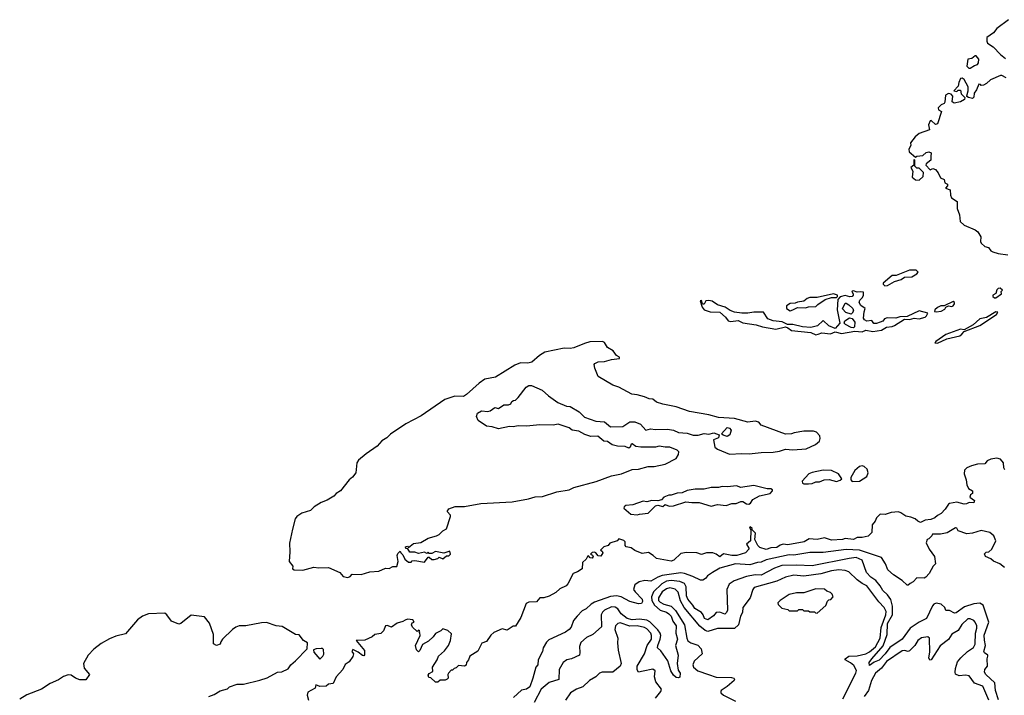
# Model space of a CAD drawing. Extents: x 2472589 to 2662339, y 701009 to 849030.
# Tile 403 of 406: x 2641605 to 2649705, y 768794 to 774350. Entities that reach past the tile are written whole.
import ezdxf

# ---------------------------------------------------------------- set-up
doc = ezdxf.new("R2010")
doc.units = 0

msp = doc.modelspace()

# ---------------------------------------------------------------- linework, layer by layer
at = {"layer": '0CON05XD'}
for points in [[(2649739.5, 774350.5), (2649643.2, 774276.8), (2649616.5, 774243.5), (2649562.5, 774205), (2649561.2, 774175), (2649567, 774157), (2649615, 774127.5), (2649673.3, 774065), (2649715, 774032.5)], [(2649425, 773952.5), (2649460, 773975), (2649485, 773982.5), (2649493.3, 773996.7), (2649496.2, 774026.2), (2649475, 774052.5), (2649465, 774052.5), (2649437.5, 774032.5), (2649404, 774025), (2649398.3, 773968.3), (2649413, 773953), (2649425, 773952.5)], [(2649721.7, 773871.7), (2649685, 773892.5), (2649675, 773892.5), (2649593, 773857), (2649560, 773825), (2649535, 773812.5), (2649515, 773810), (2649508.3, 773818.3), (2649495, 773820), (2649477, 773773), (2649457.5, 773745), (2649455, 773712.5), (2649445, 773703.3), (2649410.7, 773710.7), (2649397.5, 773717.5), (2649396.7, 773725), (2649407.5, 773765), (2649407, 773797), (2649375, 773857.5), (2649359.3, 773869.3), (2649343.6, 773866.4), (2649330, 773835), (2649327, 773803), (2649290, 773765), (2649315, 773760), (2649325, 773770), (2649345, 773770), (2649351.7, 773741.7), (2649381.7, 773711.7), (2649377.5, 773695), (2649345.9, 773674.1), (2649293.6, 773663.6), (2649277.5, 773675), (2649281.7, 773721.7), (2649268.3, 773738.3), (2649245, 773742.5), (2649220.7, 773729.3), (2649217, 773673), (2649209.3, 773660.7), (2649185, 773650), (2649162.5, 773625), (2649165, 773610), (2649190, 773595), (2649156.7, 773495), (2649138.3, 773488.3), (2649105, 773522.5), (2649095, 773520), (2649081.4, 773485), (2649090, 773445), (2649005, 773413.8), (2648972.3, 773387.7), (2648933, 773337), (2648936.7, 773315), (2648921.2, 773285), (2648923.3, 773265), (2648975, 773220), (2648985, 773227.5), (2649035, 773232.5), (2649063, 773257), (2649085, 773263.3), (2649102.5, 773255), (2649101.2, 773225), (2649101.2, 773195), (2649063.6, 773166.4), (2649060, 773155), (2649095, 773116.7), (2649116.4, 773126.4), (2649139.3, 773119.3), (2649160.7, 773090.7), (2649180, 773050), (2649210, 773035), (2649215, 773010), (2649238.3, 772998.3), (2649237, 772983), (2649222.5, 772965), (2649260, 772950), (2649262, 772908), (2649270, 772885), (2649317.5, 772855), (2649316.4, 772796.4), (2649336.1, 772746.1), (2649341.7, 772691.7), (2649375, 772661.2), (2649465, 772622.5), (2649486.6, 772606.6), (2649512.5, 772565), (2649509.2, 772525), (2649515, 772512), (2649544.4, 772484.4), (2649575, 772475.8), (2649595, 772450.8), (2649612.1, 772442.1), (2649655, 772427.5), (2649735, 772416.7)], [(2649005, 773030), (2649038.3, 773061.7), (2649040, 773095), (2649005, 773130), (2648985, 773130), (2648970, 773145), (2648970, 773195), (2648965, 773200), (2648960, 773195), (2648960, 773155), (2648936.7, 773135), (2648953.6, 773103.6), (2648947.5, 773055), (2648974.1, 773034.1), (2649005, 773030)], [(2648723, 772163), (2648745, 772163.3), (2648802.3, 772197.7), (2648855.9, 772214.1), (2648885, 772232.5), (2648945, 772236.7), (2648985, 772260), (2648997.5, 772275), (2648979.3, 772289.3), (2648925, 772290), (2648815, 772246.7), (2648784.1, 772245.9), (2648710, 772185), (2648710, 772175), (2648723, 772163)], [(2649635, 772063.3), (2649682.5, 772095), (2649680, 772115), (2649690, 772125), (2649671.7, 772141.7), (2649655, 772140), (2649645, 772130), (2649635, 772100), (2649610, 772085), (2649610, 772075), (2649625, 772063.3), (2649635, 772063.3)], [(2648155, 771759.6), (2648175, 771763.5), (2648205, 771774.6), (2648275, 771767.9), (2648315, 771783.1), (2648365, 771770), (2648475, 771788), (2648535, 771784.5), (2648565, 771796.7), (2648625, 771787.1), (2648695, 771797.5), (2648737.5, 771822.5), (2648783.2, 771826.8), (2648803.3, 771835), (2648885, 771887.5), (2648926, 771886), (2648965, 771894.5), (2649005, 771890), (2649053.3, 771905), (2649066, 771915), (2649076.7, 771936.7), (2649005, 771956), (2648905, 771910), (2648845, 771906.2), (2648813.6, 771896.4), (2648741.7, 771898.3), (2648719.3, 771890.7), (2648705, 771872.5), (2648685, 771862.5), (2648655, 771852.5), (2648633, 771853), (2648615, 771876.7), (2648575, 771872.5), (2648555, 771883.3), (2648547.5, 771895), (2648551.7, 771948.3), (2648560, 771975), (2648525, 772000), (2648512.5, 772025), (2648516.4, 772043.6), (2648537.5, 772065), (2648547.5, 772085), (2648548.3, 772108.3), (2648525, 772113.3), (2648495, 772108.8), (2648465, 772120), (2648455, 772117.5), (2648450, 772115), (2648463.3, 772095), (2648463.3, 772085), (2648453, 772073), (2648435, 772070), (2648395, 772083.3), (2648355, 772070), (2648335, 772050), (2648330, 771965), (2648351.2, 771855), (2648315, 771811.2), (2648261.4, 771831.4), (2648215, 771877.5), (2648167.7, 771832.3), (2648115, 771818.4), (2648045.4, 771825.3), (2647965, 771842.8), (2647922.5, 771842.5), (2647876.9, 771866.9), (2647805, 771873.8), (2647760, 771890), (2647725, 771944), (2647645, 771945.8), (2647595, 771935.8), (2647545, 771936), (2647485, 771946.2), (2647449.3, 771959.3), (2647410, 771985), (2647345, 772006.2), (2647302.5, 772035), (2647275, 772041.2), (2647251.2, 772038.8), (2647235, 772010), (2647221.7, 772011.7), (2647215, 772040), (2647202.5, 772037.5), (2647220, 771985), (2647236.2, 771965), (2647285, 771946.9), (2647363.9, 771943.9), (2647412, 771905), (2647434, 771875), (2647455, 771868.1), (2647515, 771876.7), (2647555, 771856.4), (2647665, 771840.9), (2647715, 771825.4), (2647826, 771806), (2647905, 771823.6), (2647925, 771816.9), (2647955, 771793.8), (2648115, 771777.1), (2648155, 771759.6)], [(2647945, 771956.9), (2647965, 771963.5), (2648005, 771982.2), (2648069.3, 771980.7), (2648095, 771989.2), (2648155, 771991.2), (2648171.1, 772008.9), (2648231.8, 772048.2), (2648285, 772064.5), (2648323.6, 772066.4), (2648332.5, 772075), (2648332.5, 772085), (2648300, 772095), (2648165, 772066.9), (2648105, 772065.3), (2648082.7, 772057.3), (2648055, 772036), (2648005, 772028.6), (2647985, 772018.8), (2647945, 772015.6), (2647912.5, 771997.5), (2647912.5, 771975), (2647945, 771956.9)], [(2648445, 771930), (2648401.7, 771941.7), (2648373, 771973), (2648395, 772020), (2648405, 772020), (2648425, 772006.7), (2648460, 771975), (2648464.2, 771955), (2648455, 771936.2), (2648445, 771930)], [(2649145, 771946.7), (2649185, 771953.8), (2649215, 771970), (2649223.3, 771986.7), (2649245, 771997.5), (2649275, 771992.5), (2649285, 771997.5), (2649296, 772014), (2649296, 772026), (2649285, 772033.3), (2649211.7, 771998.3), (2649183.2, 771996.8), (2649155, 771984), (2649133.3, 771965), (2649130, 771950), (2649145, 771946.7)], [(2648465, 771817.5), (2648445, 771818.8), (2648397.5, 771845), (2648387.5, 771855), (2648392.5, 771875), (2648430.7, 771899.3), (2648455, 771892.5), (2648477, 771863), (2648472.5, 771825), (2648465, 771817.5)], [(2649155, 771691.2), (2649232.5, 771725), (2649338.6, 771751.4), (2649357, 771763), (2649375, 771787.5), (2649505, 771835.8), (2649640, 771925), (2649652.5, 771945), (2649635, 771948.6), (2649557.9, 771902.1), (2649505, 771890), (2649450, 771840), (2649375, 771800), (2649345, 771804.5), (2649225, 771761.1), (2649142.5, 771705), (2649135, 771692.5), (2649155, 771691.2)], [(2644305, 769763.3), (2644325, 769772.5), (2644340.7, 769789.3), (2644415, 769787.5), (2644485, 769808.8), (2644560, 769815), (2644615, 769840), (2644645, 769837.5), (2644675, 769852.5), (2644707, 769853), (2644717.5, 769895), (2644710, 769945), (2644715, 769960), (2644735, 769980), (2644740, 769965), (2644758.3, 769948.3), (2644773.6, 769913.6), (2644805, 769890), (2644825, 769890), (2644835, 769900), (2644855, 769902.5), (2644935, 769890), (2644965, 769930), (2644975, 769930), (2644995, 769910), (2645015, 769910), (2645045, 769920), (2645055, 769930), (2645085, 769917.5), (2645115, 769940), (2645135, 769940), (2645150, 769955), (2645145, 769980), (2645095, 769962.5), (2645025, 769977.5), (2644995, 769960), (2644975, 769960), (2644965, 769970), (2644955, 769960), (2644935, 769970), (2644885, 769960), (2644855, 769970), (2644815, 769970), (2644798.3, 769998.3), (2644781.7, 770001.7), (2644780, 770015), (2644795, 770020), (2644805, 770010), (2644845, 770042.5), (2644905, 770051.2), (2644964.2, 770085.8), (2645035, 770106.7), (2645055, 770117.5), (2645085, 770146.7), (2645116.4, 770163.6), (2645150, 770265), (2645150, 770275), (2645122.5, 770305), (2645135, 770328), (2645187.3, 770347.3), (2645265, 770346.7), (2645398.8, 770371.2), (2645655.6, 770385.6), (2645790.9, 770409.1), (2645845, 770427.5), (2645905, 770428.5), (2646025, 770468.2), (2646125, 770484.3), (2646165, 770503.3), (2646347, 770553), (2646475, 770599.2), (2646555, 770615.6), (2646645, 770650), (2646696.5, 770653.5), (2646775, 770675.6), (2646825, 770677.1), (2646915, 770695.8), (2647007, 770743), (2647026.2, 770775), (2647027.7, 770797.7), (2647015, 770811.2), (2646955, 770836), (2646915, 770834.2), (2646865, 770842.5), (2646835, 770833.8), (2646715, 770833.8), (2646675, 770840), (2646645, 770862.5), (2646635, 770860), (2646627.5, 770835), (2646615, 770826.7), (2646585, 770841.2), (2646523.9, 770843.9), (2646480, 770855), (2646441.7, 770881.7), (2646410, 770885), (2646360, 770925), (2646305, 770923.8), (2646255, 770940), (2646205, 770967.5), (2646150, 770975), (2646125, 770993.3), (2646035, 771023.8), (2645995, 771016.2), (2645885, 771018.8), (2645775, 771008), (2645705, 771010), (2645665, 771001.2), (2645635, 771004.2), (2645545, 770984.4), (2645492, 771002), (2645445, 771008.6), (2645376, 771055), (2645363.9, 771086.1), (2645372.5, 771115), (2645405, 771133.3), (2645455, 771128.8), (2645475, 771133.8), (2645515, 771160), (2645545, 771152.5), (2645588.3, 771181.7), (2645626.4, 771183.6), (2645645, 771192.5), (2645655, 771210), (2645668.3, 771218.3), (2645685, 771222.5), (2645706.4, 771243.6), (2645770.7, 771329.3), (2645795, 771343.3), (2645815, 771343.3), (2645903.3, 771305), (2645955, 771256.2), (2646031.2, 771201.2), (2646102.9, 771172.9), (2646135, 771168.8), (2646206.7, 771125), (2646252.3, 771082.3), (2646345, 771048), (2646415, 771043.3), (2646465, 771003.3), (2646566.4, 771003.6), (2646625, 771042.5), (2646665, 771042.5), (2646712.5, 771025), (2646755, 770973.8), (2646795, 770986.7), (2646835, 770981.2), (2646935, 770982), (2646983.8, 770973.8), (2647025, 770956.2), (2647095, 770950), (2647145, 770934), (2647185.9, 770934.1), (2647235, 770946.7), (2647275, 770942.5), (2647315, 770952.5), (2647360, 770935), (2647355, 770912.5), (2647312.5, 770895), (2647323.8, 770835), (2647345, 770818.8), (2647445, 770776.9), (2647545, 770783.1), (2647605, 770780), (2647705, 770791.9), (2647805, 770792.9), (2647855, 770801.4), (2647905, 770818.6), (2647965, 770811.9), (2648075, 770822.5), (2648152.4, 770857.6), (2648184.2, 770885), (2648190.8, 770905), (2648188.3, 770928.3), (2648159.6, 770959.6), (2648135.5, 770965.5), (2648055, 770967.5), (2647977, 770953), (2647955, 770943.3), (2647905, 770941.2), (2647706.4, 771016.4), (2647685, 771040), (2647655, 771048.8), (2647595, 771040), (2647485, 771072), (2647355, 771078.6), (2647275, 771101.4), (2647115, 771127.1), (2647005, 771165.8), (2646895, 771189.2), (2646845, 771206), (2646815, 771228.6), (2646785, 771232.5), (2646745, 771250), (2646685, 771265.6), (2646640.9, 771270.9), (2646535, 771328.6), (2646485, 771345.6), (2646365, 771416.2), (2646336, 771485), (2646330, 771515), (2646336.1, 771523.9), (2646365, 771536.2), (2646415, 771540), (2646475, 771556.7), (2646540, 771565), (2646540, 771575), (2646515, 771587.5), (2646488.3, 771628.3), (2646440, 771655), (2646416.7, 771695), (2646400, 771705), (2646295, 771701.2), (2646251.2, 771688.8), (2646165, 771651.2), (2646135, 771646.7), (2646085, 771650), (2645925, 771617.2), (2645881, 771589), (2645817.1, 771532.9), (2645785, 771526.8), (2645725, 771527.6), (2645678.3, 771508.3), (2645519.1, 771410.9), (2645432, 771395), (2645385, 771362), (2645282, 771268), (2645255, 771252), (2645185, 771253.8), (2645103.2, 771226.8), (2644907.5, 771092.5), (2644783, 771027), (2644655, 770942), (2644625, 770912.9), (2644584.3, 770885.7), (2644545, 770843.6), (2644455, 770780.9), (2644391.8, 770728.2), (2644377.7, 770705), (2644369.4, 770625), (2644342.7, 770587.3), (2644314.5, 770565), (2644243.3, 770476.7), (2644208.8, 770455), (2644188.5, 770431.5), (2644135, 770400), (2644085, 770380.8), (2644027, 770343), (2643996.7, 770315), (2643925, 770291.4), (2643885, 770263.5), (2643872.5, 770245), (2643848.6, 770161.4), (2643824.6, 770045.4), (2643828.8, 769975), (2643823.3, 769893.3), (2643851.2, 769855), (2643850, 769835), (2643862.5, 769825), (2643935, 769822.9), (2644025, 769847.5), (2644065, 769841.9), (2644145, 769845.5), (2644240, 769805), (2644265, 769770), (2644305, 769763.3)], [(2647425, 770923.3), (2647393, 770933), (2647380, 770945), (2647425, 770996.2), (2647445, 770992.5), (2647457.5, 770975), (2647446.7, 770935), (2647425, 770923.3)], [(2648455, 770552.5), (2648515, 770554.2), (2648575, 770593.3), (2648584.2, 770625), (2648576.2, 770655), (2648553.3, 770675), (2648535, 770682), (2648513.3, 770675), (2648475, 770643.3), (2648442.5, 770585), (2648442.5, 770565), (2648455, 770552.5)], [(2649709.7, 770649.7), (2649700.8, 770665), (2649698, 770705), (2649675, 770736.2), (2649645, 770743.8), (2649595, 770736), (2649565, 770721.2), (2649545, 770696.7), (2649485, 770693.8), (2649435, 770682), (2649395.8, 770664.2), (2649376.7, 770645), (2649374, 770615), (2649392, 770565), (2649397.5, 770525), (2649410, 770495), (2649442.5, 770475), (2649442.5, 770455), (2649427, 770443), (2649422.5, 770425), (2649458.8, 770395), (2649455, 770377.5), (2649415, 770380), (2649395, 770368), (2649375, 770365.8), (2649315, 770383.3), (2649255, 770371.2), (2649245, 770366.7), (2649220, 770325), (2649185, 770290), (2649155, 770273.3), (2649135, 770253.8), (2649101.2, 770238.8), (2649055, 770233.3), (2649015, 770216), (2648993.3, 770225), (2648972.5, 770245), (2648935, 770260), (2648895, 770266.7), (2648855, 770296.2), (2648835, 770302), (2648775, 770298.8), (2648725, 770280), (2648685, 770282.5), (2648653.8, 770255), (2648643.3, 770225)], [(2648055, 770532.5), (2648095, 770533.3), (2648125, 770536.7), (2648155, 770548.8), (2648185, 770550), (2648224.2, 770565.8), (2648265, 770570), (2648325, 770553.8), (2648355, 770562.5), (2648367.5, 770575), (2648340, 770615), (2648285, 770643.8), (2648215, 770646), (2648125, 770627.5), (2648096.7, 770615), (2648042.5, 770555), (2648045, 770540), (2648055, 770532.5)], [(2646685, 770278.8), (2646705, 770283.3), (2646775, 770292.5), (2646835, 770352.5), (2646855, 770356.7), (2646895, 770346.7), (2646915, 770362.5), (2646949.3, 770349.3), (2646985, 770351.2), (2647085, 770385.8), (2647135, 770378.8), (2647195, 770380), (2647295, 770348.8), (2647345, 770363.8), (2647415.9, 770354.1), (2647465, 770372), (2647499.3, 770370.7), (2647537.7, 770387.7), (2647555, 770387.5), (2647585, 770370), (2647603, 770367), (2647616.4, 770373.6), (2647637.5, 770405), (2647692.5, 770435), (2647780, 770455), (2647797.5, 770475), (2647797.5, 770485), (2647785, 770492.5), (2647755, 770491.2), (2647645, 770520.8), (2647535, 770502), (2647505, 770516), (2647425, 770508), (2647385, 770512.5), (2647355, 770502.9), (2647295, 770504.4), (2647235, 770490), (2647161.7, 770488.3), (2647095, 770478.6), (2647055, 770458.6), (2647015, 770455.7), (2646965, 770440), (2646945, 770440), (2646905, 770423.8), (2646885, 770402.5), (2646855, 770393.3), (2646805, 770395.8), (2646765, 770386.2), (2646735, 770391.2), (2646649.3, 770360.7), (2646592.5, 770355), (2646577.5, 770345), (2646573.9, 770333.9), (2646633.9, 770283.9), (2646685, 770278.8)], [(2648643.3, 770225), (2648617.5, 770195), (2648615.9, 770134.1), (2648585, 770102.5), (2648535, 770090.8), (2648495, 770091.2), (2648465, 770074.2), (2648396.4, 770083.6), (2648373.6, 770076.4), (2648285, 770070), (2648225, 770088), (2648165, 770076.2), (2648099.3, 770080.7), (2648060, 770055), (2647925, 770032.5), (2647885, 770038), (2647860.3, 770029.7), (2647835, 770010.8), (2647785, 770006.7), (2647745, 769993.3), (2647695, 770010), (2647676.7, 770025), (2647654, 770075), (2647658.8, 770128.8), (2647630, 770155), (2647630, 770165), (2647615, 770180), (2647610, 770175), (2647620, 770155), (2647616.2, 770065), (2647584.1, 770035.9), (2647603.3, 770005), (2647603.3, 769995), (2647577.5, 769965), (2647505, 769943.8), (2647463.9, 769943.9), (2647395, 769957.5), (2647365, 769933.8), (2647336.1, 769956.1), (2647306.1, 769966.1), (2647255, 769966.2), (2647215, 769952.5), (2647175, 769966.7), (2647092, 769968), (2647045, 769960), (2646987.5, 769905), (2646965, 769896.7), (2646845, 769920), (2646817.5, 769945), (2646777.5, 769967.5), (2646725, 769961.2), (2646665, 769983.8), (2646635.9, 770005.9), (2646595.5, 770015.6), (2646587, 770027), (2646585, 770057.5), (2646575, 770066.7), (2646535, 770080), (2646520, 770065), (2646460, 770045), (2646445, 770027.5), (2646410, 770015), (2646383, 769987), (2646398.3, 769978.3), (2646403.3, 769965), (2646385, 769939.5), (2646365, 769940), (2646346.2, 769966.2), (2646335, 769970), (2646315, 769967.5), (2646300, 769955), (2646317.7, 769947.7), (2646322.5, 769935), (2646315, 769923.1), (2646298.8, 769925), (2646285, 769942.5), (2646275, 769936.7), (2646265.6, 769914.4), (2646234, 769885), (2646232.5, 769835), (2646195, 769810), (2646157.5, 769795), (2646115, 769710), (2646100, 769695), (2646049.3, 769670.7), (2646015, 769640), (2645960, 769610), (2645916.4, 769596.4), (2645885, 769596.7), (2645857, 769563), (2645795, 769560), (2645770.7, 769549.3), (2645727.5, 769435), (2645685, 769362.5), (2645665, 769362.5), (2645615, 769330), (2645575, 769340), (2645505, 769310), (2645482.3, 769287.7), (2645445, 769237.5), (2645407, 769223), (2645373, 769157), (2645307.5, 769115), (2645297.5, 769085), (2645280, 769065), (2645278.3, 769041.7), (2645265, 769033.3), (2645215, 769040), (2645195, 769020), (2645180, 769015), (2645165, 769000), (2645155, 769000), (2645133.6, 768976.4), (2645127.5, 768965), (2645130, 768935), (2645123, 768927), (2645105, 768917.5), (2645065, 768917.5), (2645045, 768903.3), (2645025, 768902.5), (2644988.3, 768938.3), (2644971.7, 768941.7), (2644965, 768960), (2644975, 768972.5), (2645005, 768990), (2645002.5, 769025), (2645040, 769085), (2645050, 769115), (2645099.3, 769160.7), (2645132.5, 769205), (2645150, 769245), (2645158.8, 769298.8), (2645127, 769327), (2645085, 769340), (2645070, 769325), (2645025, 769302.5), (2645007.5, 769275), (2644969.3, 769240.7), (2644918.3, 769211.7), (2644896.1, 769163.9), (2644885, 769152.5), (2644868.3, 769168.3), (2644860, 769205), (2644900, 769285), (2644897, 769307), (2644890, 769315), (2644897.5, 769325), (2644885, 769330), (2644875, 769320), (2644837.5, 769355), (2644827.5, 769375), (2644835, 769390), (2644850, 769395), (2644840, 769415), (2644795, 769420), (2644775, 769413.3), (2644758.1, 769401.9), (2644711.7, 769388.3), (2644665, 769353.3), (2644629.3, 769369.3), (2644613.3, 769365), (2644597, 769323), (2644575, 769302.5), (2644526.4, 769293.6), (2644506.1, 769273.9), (2644445, 769246.7), (2644373.9, 769246.1), (2644441.4, 769161.4), (2644441.9, 769128.1), (2644435, 769120), (2644425, 769121.9), (2644389.7, 769149.7), (2644345, 769170), (2644337.5, 769155), (2644351.2, 769135), (2644345.9, 769114.1), (2644315, 769070), (2644283.3, 769046.7), (2644262.5, 769005), (2644207.5, 768945), (2644185, 768892.5), (2644145, 768886.7), (2644125, 768870), (2644075, 768867.5), (2644040, 768880), (2644036.4, 768853.6), (2643975, 768820), (2643970, 768795), (2643980, 768755)], [(2649706.2, 769846.2), (2649667.5, 769875), (2649616.4, 769896.4), (2649595, 769917.5), (2649550, 769935), (2649541.7, 769958.3), (2649555, 769970), (2649577, 769973), (2649602.5, 769995), (2649636.2, 770065), (2649620, 770105), (2649585, 770134.2), (2649515, 770148.8), (2649443, 770127), (2649397, 770123), (2649326.4, 770146.4), (2649315, 770167.5), (2649305, 770171.2), (2649235, 770129.2), (2649181.2, 770118.8), (2649115, 770120), (2649110, 770105), (2649085, 770080), (2649070, 770075), (2649063, 770047), (2649086.4, 769996.4), (2649130, 769935), (2649140, 769875), (2649120, 769855), (2649087.5, 769795), (2649060, 769765), (2649045, 769757.5), (2648985, 769760), (2648955, 769726.7), (2648930, 769715), (2648915, 769700), (2648905, 769700), (2648865, 769737.5), (2648794.3, 769784.3), (2648747.5, 769825), (2648728, 769875), (2648695, 769928.6), (2648515, 769988.7), (2648405, 769993.3), (2648215, 769967.3), (2648105, 769967.5), (2647975, 769947.7), (2647935, 769948.8), (2647745, 769909.2), (2647705, 769887.9), (2647674.5, 769885.5), (2647612.7, 769867.3), (2647494.1, 769875.9), (2647365, 769838.9), (2647304.7, 769805.3), (2647264.5, 769775.5), (2647247.5, 769755), (2647225, 769740), (2647205, 769740), (2647141.6, 769771.6), (2647075, 769796.1), (2647045, 769800.7), (2646891.6, 769778.4), (2646854.7, 769765.3), (2646798.3, 769731.7), (2646749.3, 769739.3), (2646702.3, 769727.7), (2646666.9, 769703.1), (2646656, 769665), (2646667.1, 769645), (2646725.6, 769585), (2646729.4, 769565), (2646721.5, 769548.5), (2646695, 769545.5), (2646624.5, 769564.5), (2646553.9, 769603.9), (2646515, 769612.5), (2646465, 769605.7), (2646335, 769559.1), (2646307, 769543), (2646265.5, 769504.5), (2646231.7, 769488.3), (2646190, 769445), (2646161.3, 769408.7), (2646141.2, 769355), (2646125, 769336.7), (2646095, 769313.8), (2645958.8, 769251.2), (2645938.6, 769231.4), (2645911.2, 769185), (2645905.8, 769154.2), (2645870, 769085), (2645867.5, 769045), (2645850, 769025), (2645827.5, 768935), (2645802.5, 768865), (2645775, 768845.8), (2645732.7, 768837.3), (2645666.7, 768775)], [(2649656.5, 768756.5), (2649632.2, 768835), (2649626.7, 768896.7), (2649554.5, 768965), (2649541.1, 768985), (2649544.3, 769005), (2649567.5, 769035), (2649564.3, 769095), (2649570, 769115), (2649568.8, 769125), (2649543, 769143), (2649538, 769155), (2649551.8, 769205), (2649541.3, 769248.7), (2649540.4, 769289.6), (2649578.5, 769395), (2649532.7, 769535), (2649505, 769551.5), (2649455, 769547.5), (2649377.3, 769522.7), (2649308.3, 769471.7), (2649295, 769470), (2649255, 769492.5), (2649225, 769492.5), (2649216.7, 769515), (2649185, 769543.3), (2649145, 769552), (2649125.9, 769544.1), (2649115, 769530), (2649064, 769425), (2649003.9, 769396.1), (2648931.4, 769345), (2648865, 769255.8), (2648762.6, 769187.4), (2648725, 769135.6), (2648675, 769083.1), (2648635, 769066.2), (2648595, 769040), (2648594.2, 769065), (2648614.4, 769095), (2648709.1, 769200.9), (2648742.5, 769295), (2648745, 769386), (2648785.4, 769455.3), (2648786.4, 769526.4), (2648770.7, 769580.7), (2648745, 769620.8), (2648705.8, 769655), (2648684.6, 769694.6), (2648649.2, 769739.2), (2648606.6, 769766.6), (2648572.2, 769805), (2648535.8, 769905), (2648486.6, 769926.6), (2648428.1, 769918.1), (2648125, 769858.5), (2647994.6, 769865.4), (2647875, 769861.5), (2647815, 769841.1), (2647705, 769782.1), (2647655.4, 769785.3), (2647585, 769772.4), (2647484.1, 769735.9), (2647442.1, 769707.9), (2647423.3, 769665), (2647429.4, 769495), (2647420.8, 769475), (2647405, 769462.5), (2647365, 769478.8), (2647335, 769476.2), (2647311.7, 769448.3), (2647265, 769414), (2647238.8, 769425), (2647229.2, 769455), (2647215, 769474), (2647158.8, 769508.8), (2647144.2, 769535), (2647101.2, 769585), (2647091.3, 769611.3), (2647089.2, 769685), (2647075, 769714.3), (2647035, 769731.3), (2646965, 769739.2), (2646927.2, 769732.8), (2646888.1, 769711.9), (2646818.2, 769645), (2646802.8, 769605), (2646805.3, 769575), (2646827.7, 769535), (2646875, 769495.3), (2646927.3, 769477.3), (2646945.3, 769465.3), (2646965, 769444.3), (2646978.9, 769405), (2647004.5, 769365), (2647004.3, 769305), (2647015.5, 769255.5), (2647000, 769205), (2647021.2, 769125), (2647014.4, 769055), (2647022.2, 769002.2), (2647038.6, 768975), (2647035.7, 768944.3), (2647025, 768938.8), (2647005, 768941.2), (2646985, 768960), (2646962.9, 768995), (2646937.6, 769077.6), (2646880.5, 769160.5), (2646852, 769185), (2646854.2, 769204.2), (2646875.3, 769254.7), (2646879.2, 769285), (2646874.5, 769305), (2646853.6, 769333.6), (2646788.2, 769398.2), (2646765, 769412.1), (2646705, 769421.1), (2646645, 769413.6), (2646603.3, 769425), (2646553.4, 769463.4), (2646524.7, 769504.8), (2646505, 769518.9), (2646475, 769521.3), (2646417.1, 769495), (2646400.9, 769479.1), (2646390, 769455), (2646392.3, 769357.7), (2646320, 769295), (2646269.3, 769270.7), (2646220.9, 769229.1), (2646209.4, 769195), (2646214, 769145), (2646210, 769125), (2646145, 769093.8), (2646105, 769085.8), (2646075, 769064), (2646042, 769005), (2646040, 768925), (2645959.7, 768900.3), (2645896.1, 768843.9), (2645838.6, 768735)], [(2648377.8, 768765), (2648483.3, 768975), (2648488.3, 768998.3), (2648468.3, 769038.3), (2648441.1, 769061), (2648396.2, 769085), (2648396.2, 769095), (2648426.7, 769115), (2648495, 769118.8), (2648565, 769134.7), (2648595, 769150.3), (2648647, 769193), (2648684.7, 769265), (2648692.7, 769352.7), (2648732, 769455), (2648733.6, 769483.6), (2648718.2, 769515), (2648673.1, 769563.1), (2648574.5, 769694.5), (2648535, 769714.4), (2648495, 769744.4), (2648425, 769810), (2648395, 769821.5), (2648344.7, 769825.3), (2648285, 769817.7), (2648196.9, 769793.1), (2648055, 769774.6), (2647975, 769780.9), (2647904.6, 769765.4), (2647835, 769733.8), (2647648.8, 769681.2), (2647636, 769665), (2647615.7, 769595), (2647554.2, 769515), (2647551.4, 769475), (2647535.5, 769444.4), (2647519.5, 769375), (2647485, 769342.9), (2647386.3, 769343.6), (2647345, 769344.7), (2647265, 769319.6), (2647245, 769326.7), (2647201.5, 769361.5), (2647072.7, 769515), (2647041.1, 769571.1), (2647023.1, 769643.1), (2646997.9, 769667.9), (2646955, 769677.2), (2646925, 769669.7), (2646890, 769645), (2646861.1, 769595), (2646861.5, 769575), (2646875, 769560), (2646905, 769543.1), (2646966, 769526), (2647000.5, 769490.5), (2647073.2, 769373.2), (2647092.5, 769265), (2647102.3, 769242.4), (2647126.4, 769226.4), (2647185.3, 769205.3), (2647212.5, 769175), (2647220.6, 769135), (2647152.5, 769075), (2647143.8, 769045), (2647148.9, 769025), (2647184.7, 768994.7), (2647272, 768965)], [(2648165, 769470), (2648238.3, 769531.7), (2648251.7, 769568.3), (2648261.7, 769578.3), (2648278.3, 769581.7), (2648297, 769603), (2648290, 769625), (2648275, 769640), (2648245, 769650), (2648226.4, 769666.4), (2648155, 769668.8), (2648055, 769636.7), (2647996.4, 769636.4), (2647935, 769622.5), (2647860, 769575), (2647842.5, 769555), (2647845, 769540), (2647875, 769510), (2647925, 769500), (2647935, 769490), (2648005, 769490), (2648015, 769500), (2648045, 769500), (2648055, 769490), (2648095, 769490), (2648105, 769480), (2648145, 769480), (2648151.7, 769471.7), (2648165, 769470)], [(2643160, 768785), (2643205, 768800), (2643255, 768831.2), (2643313.3, 768846.7), (2643330, 768865), (2643393.9, 768886.1), (2643445, 768886), (2643580.4, 768919.5), (2643641.7, 768938.3), (2643725, 768983.3), (2643761.7, 768988.3), (2643815, 769012.5), (2643836.7, 769045), (2643875, 769076.7), (2643970, 769175), (2643972.5, 769225), (2643941.2, 769245), (2643905, 769292.5), (2643875, 769294), (2643765, 769361.2), (2643714.4, 769364.4), (2643635, 769394.2), (2643595, 769391.2), (2643465, 769365.8), (2643410, 769365), (2643383.3, 769355), (2643355, 769336), (2643274, 769255), (2643260, 769235), (2643255, 769213.8), (2643225, 769203.3), (2643198.3, 769218.3), (2643200.5, 769295), (2643166.8, 769386.8), (2643125, 769440), (2643015, 769453.3), (2642930, 769385), (2642915, 769380), (2642853.3, 769405), (2642816.7, 769455), (2642798.8, 769468.8), (2642665, 769463.3), (2642615, 769444.5), (2642573.1, 769415), (2642475, 769299.2), (2642395, 769279.5), (2642345, 769257.9), (2642275, 769220.8), (2642215.7, 769174.3), (2642168.9, 769125), (2642128.6, 769055), (2642135, 769016.7), (2642180, 768965), (2642148.3, 768921.7), (2642100.8, 768920.8), (2642065, 768933.8), (2642029.8, 768959.8), (2642005, 768963.5), (2641965, 768949.6), (2641925, 768920.5), (2641855, 768891.1), (2641785.3, 768844.7), (2641665, 768796.9), (2641605, 768763.3)], [(2646835, 768771.2), (2646879.2, 768825), (2646885.7, 768845), (2646837.8, 768905), (2646827.8, 768945), (2646834.2, 768995), (2646815, 769008.9), (2646735, 768992.5), (2646695, 768985.8), (2646684.5, 769004.5), (2646685.4, 769035), (2646745.4, 769135), (2646767, 769203), (2646802.7, 769255), (2646803.6, 769285), (2646796.9, 769305), (2646765, 769340), (2646745, 769351.8), (2646685, 769364.2), (2646625, 769363.2), (2646545, 769388.8), (2646525.4, 769384.5), (2646507.1, 769365), (2646502.5, 769335), (2646525.5, 769264.5), (2646522, 769225), (2646528.1, 769165), (2646552.5, 769055), (2646545.8, 769035), (2646485, 768985.8), (2646396.1, 768983.9), (2646375, 768976.2), (2646345, 768946.2), (2646293.3, 768915), (2646238.8, 768865), (2646185, 768845.6), (2646137.1, 768815), (2646094.4, 768755)], [(2649579.1, 768755), (2649528.5, 768868.5), (2649460, 768895), (2649415, 768954.3), (2649385, 768960), (2649335, 768954), (2649305, 768967.5), (2649300, 768985), (2649302.5, 769015), (2649320.9, 769069.1), (2649347.8, 769102.2), (2649402.2, 769155), (2649452.1, 769187.9), (2649464.7, 769215), (2649469.1, 769305), (2649480, 769345), (2649478.7, 769365), (2649466.6, 769396.6), (2649455, 769408.6), (2649425, 769424.4), (2649405, 769423.5), (2649354.7, 769375.3), (2649325, 769325.8), (2649275, 769298), (2649245, 769254), (2649178.8, 769201.2), (2649105, 769086.7), (2649093.6, 769083.6), (2649083.2, 769103.2), (2649091.7, 769148.3), (2649091.2, 769265), (2649075, 769274), (2649025, 769265.6), (2648994.6, 769245.3), (2648968.9, 769205), (2648925, 769158.6), (2648915, 769154.4), (2648885, 769163.1), (2648865, 769160.8), (2648735, 769070.8), (2648695, 769018.5), (2648645.3, 768975), (2648613.2, 768916.8), (2648588.7, 768835), (2648552.3, 768785)], [(2644075, 769090), (2644100, 769115), (2644107.5, 769132.5), (2644105, 769170), (2644095, 769180), (2644085, 769180), (2644045, 769177.5), (2644021.7, 769168.3), (2644025, 769150), (2644075, 769090)], [(2647272, 768965), (2647334, 768944), (2647460.3, 768940.3), (2647480, 768935), (2647486.2, 768925), (2647482, 768915), (2647425, 768866.2), (2647375.8, 768835), (2647372, 768825), (2647374.2, 768815), (2647394.7, 768794.7), (2647493.8, 768745)]]:
    msp.add_lwpolyline(points, dxfattribs=at)

doc.saveas('drawing.dxf')
